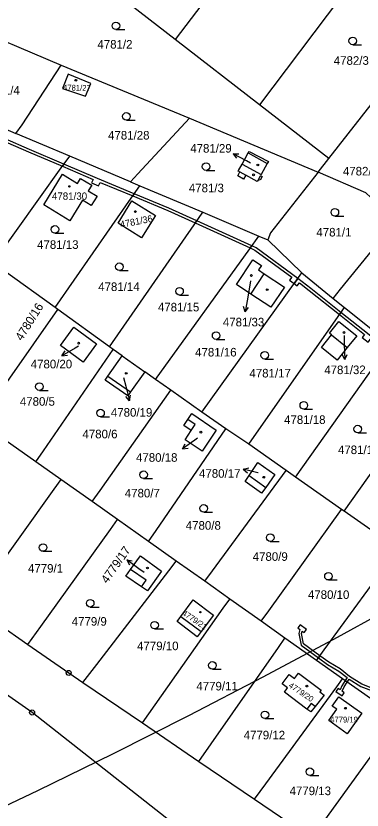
# Model space of a CAD drawing. Extents: x -644096 to -634268, y -1141430 to -1133463.
# Drawn here: x -638089.9 to -638021.2, y -1138302.9 to -1138145.3 of the extents above; entities that cross this region are included whole.
import ezdxf

# ---------------------------------------------------------------- set-up
doc = ezdxf.new("R2010")
doc.units = 0
for name, color, linetype in [('_CIVIL_CONSTRUCTION', 7, 'Continuous'), ('B_Hranice _3D', 7, 'Continuous'), ('M_Svah_Nasyp', 7, 'Continuous'), ('M_Svah_Zarez', 7, 'Continuous'), ('spodek_zarez', 7, 'Continuous'), ('svrsek_osa_sjezdy', 7, 'Continuous'), ('svrsek_osa_terminal_VRT', 7, 'Continuous'), ('svrsek_osa_VRT', 7, 'Continuous'), ('svrsek_popisy_VRT', 7, 'Continuous'), ('terminal_VRT', 7, 'Continuous')]:
    doc.layers.add(name, color=color, linetype=linetype)

msp = doc.modelspace()

# ---------------------------------------------------------------- linework, layer by layer
at = {"layer": '_CIVIL_CONSTRUCTION'}
for centre, radius in [((-638079.45, -1138275.66), 0.5), ((-638079.45, -1138275.66), 0.0303), ((-638086.71, -1138283.5), 0.5), ((-638086.71, -1138283.5), 0.0303)]:
    msp.add_circle(centre, radius, dxfattribs=at)
at = {"layer": 'B_Hranice _3D'}
for points in [[(-638096.94, -1138167.64), (-638097.21, -1138168.07), (-638087.44, -1138172.27), (-638080.7, -1138175.17), (-638080.4, -1138174.75), (-638087.24, -1138171.81)], [(-638080.4, -1138174.75), (-638080.7, -1138175.17), (-638074.6, -1138177.78), (-638074.89, -1138178.47), (-638073.5, -1138179.06), (-638073.22, -1138178.37), (-638066.73, -1138181.04), (-638066.43, -1138180.62), (-638073.71, -1138177.62)], [(-638066.43, -1138180.62), (-638066.73, -1138181.04), (-638059.78, -1138183.91), (-638054.32, -1138186.4), (-638054.03, -1138185.98), (-638059.58, -1138183.45)], [(-638054.03, -1138185.98), (-638054.32, -1138186.4), (-638043.42, -1138191.37), (-638043.12, -1138190.95)], [(-638043.12, -1138190.95), (-638043.42, -1138191.37), (-638042.5, -1138191.79), (-638035.19, -1138197.15), (-638035.64, -1138197.76), (-638034.71, -1138198.44), (-638034.51, -1138198.16), (-638033.97, -1138197.4), (-638042.24, -1138191.35)], [(-638033.97, -1138197.4), (-638034.51, -1138198.16), (-638034.71, -1138198.44), (-638034.14, -1138198.87), (-638033.67, -1138198.28), (-638031.74, -1138199.82), (-638025.71, -1138204.58), (-638025.42, -1138204.16), (-638031.42, -1138199.42)], [(-638025.42, -1138204.16), (-638025.71, -1138204.58), (-638020.72, -1138208.52), (-638021.18, -1138209.11), (-638020.02, -1138210.04), (-638019.55, -1138209.46), (-638016.65, -1138211.81), (-638016.36, -1138211.4), (-638019.81, -1138208.59)], [(-638033.52, -1138266.13), (-638033.96, -1138266.74), (-638033.55, -1138267.03), (-638033.77, -1138267.8), (-638033.3, -1138270.14), (-638029.88, -1138272.64), (-638029.58, -1138272.24), (-638032.84, -1138269.86), (-638033.25, -1138267.82), (-638033.12, -1138267.34), (-638032.71, -1138267.63), (-638032.28, -1138267.02)], [(-638029.58, -1138272.24), (-638029.88, -1138272.64), (-638028.08, -1138273.96), (-638025.86, -1138275.28), (-638024.21, -1138276.58), (-638024.59, -1138277.17), (-638024.18, -1138277.47), (-638023.79, -1138276.88), (-638021.5, -1138278.35), (-638018.81, -1138279.35), (-638017.93, -1138279.82), (-638017.64, -1138279.41), (-638018.26, -1138279.08), (-638017.6, -1138278.54), (-638017.22, -1138278.82), (-638016.78, -1138278.21), (-638017.99, -1138277.35), (-638018.42, -1138277.95), (-638018.02, -1138278.24), (-638018.76, -1138278.84), (-638021.28, -1138277.91), (-638023.72, -1138276.33), (-638025.58, -1138274.86), (-638027.8, -1138273.54)], [(-638024.59, -1138277.17), (-638025.24, -1138278.18), (-638025.59, -1138279), (-638025.99, -1138278.71), (-638026.43, -1138279.32), (-638025.2, -1138280.19), (-638024.77, -1138279.59), (-638025.17, -1138279.3), (-638024.8, -1138278.42), (-638024.18, -1138277.47)]]:
    msp.add_lwpolyline(points, close=True, dxfattribs=at)
at = {"layer": 'M_Svah_Nasyp'}
for p, q in [((-638043.81, -1138172.51), (-638040.03, -1138174.59)), ((-638045.02, -1138174.72), (-638041.24, -1138176.77)), ((-638045.49, -1138176.29), (-638044.31, -1138176.95)), ((-638041.77, -1138177.77), (-638041.37, -1138177.04)), ((-638043.3, -1138200.51), (-638040.64, -1138196.47)), ((-638027.27, -1138208.62), (-638024.18, -1138211.12)), ((-638071.67, -1138216.78), (-638067.16, -1138219.93)), ((-638054.36, -1138226.41), (-638055.79, -1138225.39)), ((-638055.14, -1138227.58), (-638054.36, -1138226.41)), ((-638043.65, -1138236.5), (-638040.3, -1138238.85)), ((-638064.1, -1138257.26), (-638067.17, -1138255.13)), ((-638065.01, -1138258.58), (-638064.1, -1138257.26)), ((-638057.2, -1138264.44), (-638053.15, -1138267.46)), ((-638031.34, -1138281.71), (-638032.16, -1138282.81)), ((-638030.56, -1138282.3), (-638031.34, -1138281.71))]:
    msp.add_line(p, q, dxfattribs=at)
at = {"layer": 'M_Svah_Zarez'}
for centre, radius in [((-638078.03, -1138158.1), 0.175), ((-638041.91, -1138174.91), 0.175), ((-638042.75, -1138176.86), 0.175), ((-638079.31, -1138179.16), 0.117), ((-638066.22, -1138184.16), 0.175), ((-638043.2, -1138196.82), 0.175), ((-638040.04, -1138199.64), 0.175), ((-638024.82, -1138208.14), 0.175), ((-638077.47, -1138210.24), 0.175), ((-638068.02, -1138216.23), 0.175), ((-638053.2, -1138227.9), 0.175), ((-638040.74, -1138236.85), 0.175), ((-638063.82, -1138254.84), 0.175), ((-638053.32, -1138263.61), 0.117), ((-638032.18, -1138278.26), 0.175), ((-638024.53, -1138282.66), 0.175)]:
    msp.add_circle(centre, radius, dxfattribs=at)
at = {"layer": 'spodek_zarez'}
msp.add_circle((-638683.07, -1137056.85), 1378.08, dxfattribs=at)
at = {"layer": 'svrsek_osa_sjezdy'}
for p, q in [((-638070.08, -1138148.06), (-638068.33, -1138148.06)), ((-638023.08, -1138151.06), (-638021.33, -1138151.06)), ((-638067.99, -1138166.03), (-638066.24, -1138166.03)), ((-638052.18, -1138175.98), (-638050.43, -1138175.98)), ((-638026.63, -1138185.05), (-638024.88, -1138185.05)), ((-638082.18, -1138188.44), (-638080.43, -1138188.44)), ((-638069.38, -1138195.83), (-638067.63, -1138195.83)), ((-638057.45, -1138200.71), (-638055.7, -1138200.71)), ((-638050.19, -1138209.49), (-638048.44, -1138209.49)), ((-638040.55, -1138213.41), (-638038.8, -1138213.41)), ((-638085.26, -1138219.61), (-638083.51, -1138219.61)), ((-638032.79, -1138223.33), (-638031.04, -1138223.33)), ((-638073.13, -1138224.87), (-638071.38, -1138224.87)), ((-638022.1, -1138228.03), (-638020.35, -1138228.03)), ((-638064.57, -1138237.1), (-638062.82, -1138237.1)), ((-638052.66, -1138243.77), (-638050.91, -1138243.77)), ((-638039.45, -1138249.57), (-638037.7, -1138249.57)), ((-638084.54, -1138251.53), (-638082.79, -1138251.53)), ((-638027.9, -1138257.22), (-638026.15, -1138257.22)), ((-638075.18, -1138262.59), (-638073.43, -1138262.59)), ((-638062.4, -1138266.93), (-638060.65, -1138266.93)), ((-638050.93, -1138274.9), (-638049.18, -1138274.9)), ((-638040.51, -1138284.71), (-638038.76, -1138284.71)), ((-638031.59, -1138296), (-638029.84, -1138296))]:
    msp.add_line(p, q, dxfattribs=at)
for centre in [(-638070.08, -1138147.31), (-638023.08, -1138150.31), (-638067.99, -1138165.28), (-638052.18, -1138175.23), (-638026.63, -1138184.3), (-638082.18, -1138187.69), (-638069.38, -1138195.08), (-638057.45, -1138199.96), (-638050.19, -1138208.74), (-638040.55, -1138212.66), (-638085.26, -1138218.86), (-638032.79, -1138222.58), (-638073.13, -1138224.12), (-638022.1, -1138227.28), (-638064.57, -1138236.35), (-638052.66, -1138243.02), (-638039.45, -1138248.82), (-638084.54, -1138250.78), (-638027.9, -1138256.47), (-638075.18, -1138261.84), (-638062.4, -1138266.18), (-638050.93, -1138274.15), (-638040.51, -1138283.96), (-638031.59, -1138295.25)]:
    msp.add_circle(centre, 0.75, dxfattribs=at)
at = {"layer": 'svrsek_osa_terminal_VRT'}
msp.add_arc((-642050.26, -1145189.6), 8802.25, 41.413152, 75.317049, dxfattribs=at)
at = {"layer": 'svrsek_popisy_VRT'}
for p, q in [((-638044.16, -1138174.12), (-638046.79, -1138172.67)), ((-638046.79, -1138172.67), (-638045.67, -1138172.71)), ((-638046.79, -1138172.67), (-638046.15, -1138173.59)), ((-638043.35, -1138174.56), (-638044.16, -1138174.12)), ((-638043.35, -1138197.91), (-638043.93, -1138201.1)), ((-638043.93, -1138201.1), (-638044.45, -1138204.05)), ((-638044.45, -1138204.05), (-638044.77, -1138202.98)), ((-638044.45, -1138204.05), (-638043.78, -1138203.16)), ((-638024.81, -1138208.71), (-638024.76, -1138210.51)), ((-638078.18, -1138211.23), (-638080.78, -1138212.73)), ((-638077.5, -1138210.83), (-638078.18, -1138211.23)), ((-638024.76, -1138210.51), (-638024.66, -1138213.51)), ((-638080.78, -1138212.73), (-638080.16, -1138211.8)), ((-638080.78, -1138212.73), (-638079.66, -1138212.66)), ((-638024.66, -1138213.51), (-638025.19, -1138212.53)), ((-638024.66, -1138213.51), (-638024.19, -1138212.49)), ((-638068.54, -1138217.08), (-638068.13, -1138218.77)), ((-638068.13, -1138218.77), (-638067.4, -1138221.68)), ((-638067.4, -1138221.68), (-638068.13, -1138220.83)), ((-638067.4, -1138221.68), (-638067.16, -1138220.59)), ((-638054.42, -1138229.49), (-638056.88, -1138231.21)), ((-638056.88, -1138231.21), (-638056.34, -1138230.23)), ((-638053.86, -1138229.1), (-638054.42, -1138229.49)), ((-638056.88, -1138231.21), (-638055.77, -1138231.05)), ((-638044.82, -1138235.23), (-638043.73, -1138234.99)), ((-638041.91, -1138235.96), (-638044.82, -1138235.23)), ((-638044.82, -1138235.23), (-638043.97, -1138235.96)), ((-638041.82, -1138235.98), (-638041.91, -1138235.96)), ((-638065.5, -1138254.99), (-638067.93, -1138253.23)), ((-638067.93, -1138253.23), (-638066.82, -1138253.41)), ((-638067.93, -1138253.23), (-638067.41, -1138254.22)), ((-638064.47, -1138255.74), (-638065.5, -1138254.99))]:
    msp.add_line(p, q, dxfattribs=at)
at = {"layer": 'terminal_VRT'}
for p, q in [((-638027.98, -1138110.08), (-638058.33, -1138150.02)), ((-638005.3, -1138114.79), (-638041.57, -1138163.01)), ((-638041.57, -1138163.01), (-638058.33, -1138150.02)), ((-638027.84, -1138173.65), (-638011.72, -1138152.99)), ((-638080.93, -1138155.1), (-638055.49, -1138165.64)), ((-638027.84, -1138173.65), (-638041.57, -1138163.01)), ((-638055.49, -1138165.64), (-638029.93, -1138176.34)), ((-638095.97, -1138166.07), (-638089.92, -1138168.67)), ((-638079.24, -1138173.14), (-638089.92, -1138168.67)), ((-638067.19, -1138178.23), (-638079.24, -1138173.14)), ((-638029.93, -1138176.34), (-638027.84, -1138173.65)), ((-638067.19, -1138178.23), (-638065.32, -1138179.02)), ((-638065.32, -1138179.02), (-638052.86, -1138184.29)), ((-638052.86, -1138184.29), (-638041.71, -1138189)), ((-638041.71, -1138189), (-638039.92, -1138189.76)), ((-638039.92, -1138189.76), (-638033.19, -1138196.32)), ((-638082.14, -1138203.19), (-638092.25, -1138195.88)), ((-638033.19, -1138196.32), (-638026.94, -1138201.36)), ((-638026.94, -1138201.36), (-638024.71, -1138203.15)), ((-638081.59, -1138203.57), (-638082.14, -1138203.19)), ((-638071.34, -1138210.97), (-638081.59, -1138203.57)), ((-638024.71, -1138203.15), (-638015.68, -1138210.44)), ((-638070.6, -1138211.5), (-638071.34, -1138210.97)), ((-638068.83, -1138212.75), (-638070.6, -1138211.5)), ((-638068.83, -1138212.75), (-638064.34, -1138215.92)), ((-638062.19, -1138217.44), (-638064.34, -1138215.92)), ((-638059.19, -1138219.56), (-638062.19, -1138217.44)), ((-638053.02, -1138223.93), (-638059.19, -1138219.56)), ((-638048.24, -1138227.23), (-638053.02, -1138223.93)), ((-638043.68, -1138230.29), (-638048.24, -1138227.23)), ((-638085.96, -1138233.78), (-638092.03, -1138229.49)), ((-638036.3, -1138235.51), (-638043.68, -1138230.29)), ((-638081.02, -1138237.27), (-638085.96, -1138233.78)), ((-638034.47, -1138236.83), (-638036.3, -1138235.51)), ((-638074.78, -1138241.68), (-638081.02, -1138237.27)), ((-638025.33, -1138243.26), (-638034.47, -1138236.83)), ((-638069.77, -1138245.22), (-638074.78, -1138241.68)), ((-638024.77, -1138243.55), (-638025.33, -1138243.26)), ((-638014.97, -1138250.51), (-638024.77, -1138243.55)), ((-638063.58, -1138249.6), (-638069.77, -1138245.22)), ((-638058.12, -1138253.46), (-638063.58, -1138249.6)), ((-638052.45, -1138257.47), (-638058.12, -1138253.46)), ((-638047.47, -1138260.99), (-638052.45, -1138257.47)), ((-638041.24, -1138265.4), (-638047.47, -1138260.99)), ((-638098.85, -1138262.14), (-638087.54, -1138270.02)), ((-638036.53, -1138268.73), (-638041.24, -1138265.4)), ((-638030.26, -1138273.17), (-638036.53, -1138268.73)), ((-638025.12, -1138276.8), (-638030.26, -1138273.17)), ((-638076.62, -1138277.58), (-638064.83, -1138285.58)), ((-638018.91, -1138281.19), (-638025.12, -1138276.8)), ((-638064.83, -1138285.58), (-638053.6, -1138293.2)), ((-638053.6, -1138293.2), (-638042.56, -1138300.69)), ((-638042.56, -1138300.69), (-638031.18, -1138308.4))]:
    msp.add_line(p, q, dxfattribs=at)
for points in [[(-637990.9, -1138365.37), (-638010.58, -1138346.05), (-638037.63, -1138322.11), (-638086.71, -1138283.5), (-638222.95, -1138188.18), (-638349.23, -1138104.1), (-638423.32, -1138053.73), (-638510.68, -1138004.02), (-638527.17, -1137970.93), (-638528.76, -1137961.15)], [(-638058.33, -1138150.02), (-638083.46, -1138130.55), (-638088.16, -1138126.91), (-638089.53, -1138125.85)], [(-638106.22, -1138144.46), (-638104.35, -1138145.24), (-638100.93, -1138146.67), (-638080.93, -1138155.1)], [(-638089.92, -1138168.67), (-638088.67, -1138166.92), (-638080.93, -1138155.1)], [(-638076.1, -1138161.29), (-638075.03, -1138158.78), (-638079.56, -1138156.91), (-638080.66, -1138159.74), (-638076.1, -1138161.29)], [(-638055.49, -1138165.64), (-638065.71, -1138176.64), (-638067.19, -1138178.23)], [(-638094.3, -1138194.11), (-638080.93, -1138175.49), (-638079.24, -1138173.14)], [(-638045.02, -1138174.72), (-638043.81, -1138172.51), (-638043.66, -1138172.25), (-638039.82, -1138174.22), (-638040.03, -1138174.59), (-638041.24, -1138176.77), (-638041.37, -1138177.04), (-638041.05, -1138177.21), (-638041.45, -1138177.94), (-638041.77, -1138177.77), (-638042.04, -1138178.21), (-638044.31, -1138176.95), (-638044.77, -1138177.7), (-638045.91, -1138177.06), (-638045.49, -1138176.29), (-638045.8, -1138176.12), (-638045.72, -1138175.98), (-638045.02, -1138174.72)], [(-638074.86, -1138178.93), (-638075.55, -1138180.04), (-638073.81, -1138181.11), (-638074.96, -1138182.97), (-638076.68, -1138181.9), (-638079.23, -1138186.01), (-638084.41, -1138182.8), (-638080.66, -1138176.76), (-638077.7, -1138178.59), (-638077.07, -1138177.57), (-638074.86, -1138178.93)], [(-638029.93, -1138176.34), (-638039.38, -1138188.36), (-638039.92, -1138189.76)], [(-638014.28, -1138185.74), (-638016.93, -1138183.68), (-638017.06, -1138183.58), (-638019.51, -1138181.34), (-638020.49, -1138180.45), (-638029.93, -1138176.34)], [(-638082.14, -1138203.19), (-638067.03, -1138181.48), (-638065.32, -1138179.02)], [(-638066.89, -1138182.03), (-638062.21, -1138184.95), (-638064.97, -1138189.37), (-638069.66, -1138186.45), (-638066.89, -1138182.03)], [(-638071.34, -1138210.97), (-638054.57, -1138186.76), (-638052.86, -1138184.29)], [(-638026.94, -1138201.36), (-638025.48, -1138199.56), (-638014.43, -1138185.93), (-638014.28, -1138185.74)], [(-638062.19, -1138217.44), (-638043.52, -1138191.51), (-638041.71, -1138189)], [(-638036.65, -1138199.15), (-638039.32, -1138203.11), (-638043.3, -1138200.51), (-638046.14, -1138198.64), (-638042.91, -1138193.7), (-638041.2, -1138194.84), (-638041.76, -1138195.7), (-638040.64, -1138196.47), (-638036.65, -1138199.15)], [(-638053.02, -1138223.93), (-638034.51, -1138198.16), (-638033.19, -1138196.32)], [(-638097.24, -1138225.8), (-638095.98, -1138224.02), (-638081.59, -1138203.57)], [(-638043.68, -1138230.29), (-638025.97, -1138204.95), (-638024.71, -1138203.15)], [(-638025.81, -1138205.93), (-638022.29, -1138208.77), (-638024.18, -1138211.12), (-638026.19, -1138213.63), (-638029.29, -1138211.14), (-638027.27, -1138208.62), (-638027.68, -1138208.29), (-638025.81, -1138205.93)], [(-638078.42, -1138207.09), (-638073.92, -1138210.37), (-638076.56, -1138214.02), (-638081.07, -1138210.71), (-638078.42, -1138207.09)], [(-638085.96, -1138233.78), (-638084.47, -1138231.62), (-638070.6, -1138211.5)], [(-638034.47, -1138236.83), (-638016.97, -1138212.25), (-638015.68, -1138210.44)], [(-638064.34, -1138215.92), (-638067.16, -1138219.93), (-638067.74, -1138220.72), (-638072.22, -1138217.57), (-638071.67, -1138216.78), (-638068.83, -1138212.75)], [(-638024.77, -1138243.55), (-638007.8, -1138219.63), (-638006.52, -1138217.83)], [(-638074.78, -1138241.68), (-638073.2, -1138239.44), (-638059.19, -1138219.56)], [(-638052.99, -1138231.7), (-638056.36, -1138229.42), (-638055.14, -1138227.58), (-638056.57, -1138226.55), (-638055.79, -1138225.39), (-638055.01, -1138224.23), (-638050.19, -1138227.53), (-638052.99, -1138231.7)], [(-638063.58, -1138249.6), (-638062.09, -1138247.42), (-638048.24, -1138227.23)], [(-638038.57, -1138236.31), (-638040.3, -1138238.85), (-638041.2, -1138240.01), (-638044.44, -1138237.7), (-638043.65, -1138236.5), (-638041.92, -1138233.94), (-638038.57, -1138236.31)], [(-638052.45, -1138257.47), (-638050.91, -1138255.37), (-638036.3, -1138235.51)], [(-638081.02, -1138237.27), (-638082.42, -1138239.23), (-638096.3, -1138258.58), (-638098.85, -1138262.14)], [(-638041.24, -1138265.4), (-638039.74, -1138263.32), (-638025.33, -1138243.26)], [(-638087.54, -1138270.02), (-638084.97, -1138266.43), (-638071.18, -1138247.19), (-638069.77, -1138245.22)], [(-638065.01, -1138258.58), (-638068.08, -1138256.46), (-638067.17, -1138255.13), (-638065.22, -1138252.44), (-638061.01, -1138255.45), (-638063.81, -1138259.4), (-638065.01, -1138258.58)], [(-638030.26, -1138273.17), (-638028.73, -1138271.07), (-638014.16, -1138251.1)], [(-638076.62, -1138277.58), (-638073.88, -1138274.01), (-638059.59, -1138255.38), (-638058.12, -1138253.46)], [(-638064.83, -1138285.58), (-638062.31, -1138282.01), (-638048.76, -1138262.82), (-638047.47, -1138260.99)], [(-638053.15, -1138267.46), (-638053.95, -1138268.47), (-638057.93, -1138265.47), (-638057.2, -1138264.44), (-638054.76, -1138261.18), (-638050.73, -1138264.21), (-638053.15, -1138267.46)], [(-638053.6, -1138293.2), (-638051.16, -1138289.7), (-638037.82, -1138270.58), (-638036.53, -1138268.73)], [(-638087.54, -1138270.02), (-638079.45, -1138275.66), (-638076.62, -1138277.58)], [(-638034.61, -1138276.75), (-638033.83, -1138275.71), (-638029.34, -1138279.06), (-638029.6, -1138279.41), (-638028.78, -1138280.04), (-638030.56, -1138282.3), (-638031.37, -1138283.37), (-638032.16, -1138282.81), (-638036.62, -1138279.45), (-638036.02, -1138278.64), (-638037.08, -1138277.84), (-638035.67, -1138275.97), (-638034.61, -1138276.75)], [(-638042.56, -1138300.69), (-638040.35, -1138297.66), (-638026.27, -1138278.38), (-638025.12, -1138276.8)], [(-638021.26, -1138283.63), (-638024.19, -1138287.7), (-638027.85, -1138285.1), (-638026.27, -1138282.87), (-638027.19, -1138282.22), (-638025.86, -1138280.36), (-638021.26, -1138283.63)], [(-638031.18, -1138308.4), (-638029.47, -1138306.04), (-638014.78, -1138285.78), (-638013.98, -1138284.68)]]:
    msp.add_lwpolyline(points, dxfattribs=at)

# ---------------------------------------------------------------- texts
at = {"layer": 'svrsek_osa_VRT'}
for s, height, p in [('4781/2', 1.7, (-638073.74, -1138151.82)), ('4782/3', 1.7, (-638026.84, -1138155.04)), ('4781/4', 1.7, (-638096.09, -1138160.94)), ('4781/28', 1.7, (-638071.63, -1138169.86)), ('4781/29', 1.7, (-638055.32, -1138172.46)), ('4782/8', 1.7, (-638025.03, -1138176.99)), ('4781/3', 1.7, (-638055.6, -1138180.32)), ('4781/30', 1.445, (-638082.77, -1138181.81)), ('4781/1', 1.7, (-638030.29, -1138189.09)), ('4781/13', 1.7, (-638085.71, -1138191.55)), ('4781/14', 1.7, (-638073.59, -1138199.91)), ('4781/15', 1.7, (-638061.74, -1138203.95)), ('4781/33', 1.7, (-638048.85, -1138206.92)), ('4781/16', 1.7, (-638054.35, -1138212.89)), ('4780/20', 1.7, (-638086.98, -1138215.24)), ('4781/32', 1.7, (-638028.73, -1138216.39)), ('4781/17', 1.7, (-638043.58, -1138217.05)), ('4780/5', 1.7, (-638089.13, -1138222.66)), ('4780/19', 1.7, (-638071.07, -1138224.83)), ('4781/18', 1.7, (-638036.7, -1138226.27)), ('4780/6', 1.7, (-638076.71, -1138229.12)), ('4781/19', 1.7, (-638026.01, -1138232.25)), ('4780/18', 1.7, (-638066.08, -1138233.77)), ('4780/17', 1.7, (-638053.58, -1138236.94)), ('4780/7', 1.7, (-638068.31, -1138240.84)), ('4780/8', 1.7, (-638056.21, -1138247.25)), ('4780/9', 1.7, (-638042.93, -1138253.42)), ('4779/1', 1.7, (-638087.52, -1138255.76)), ('4780/10', 1.7, (-638031.97, -1138260.97)), ('4779/9', 1.7, (-638078.84, -1138266.28)), ('4779/10', 1.7, (-638065.87, -1138271.14)), ('4779/11', 1.7, (-638054.11, -1138279.12)), ('4779/19', 1.14, (-638027.56, -1138285.48)), ('4779/12', 1.7, (-638044.72, -1138288.83)), ('4779/13', 1.7, (-638035.61, -1138299.89))]:
    msp.add_text(s, height=height, dxfattribs=at).set_placement(p)
for s, height, rotation, p in [('4781/27', 1.14, 359, (-638080.58, -1138160.12)), ('4781/36', 1.354, 11, (-638069.12, -1138187.4)), ('4780/16', 1.7, 58, (-638088.73, -1138209.92)), ('4779/17', 1.7, 55, (-638071.79, -1138258.04)), ('4779/21', 1.14, 326, (-638057.06, -1138264.05)), ('4779/20', 1.14, 326, (-638035.91, -1138278.39))]:
    msp.add_text(s, height=height, rotation=rotation, dxfattribs=at).set_placement(p)

doc.saveas('drawing.dxf')
